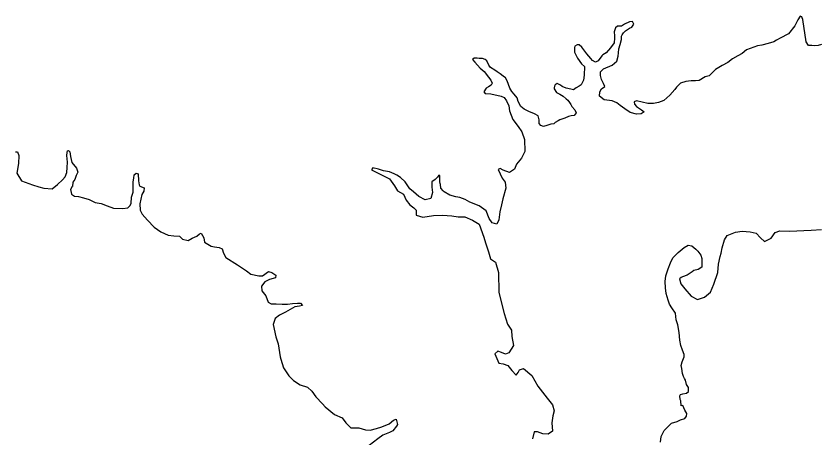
# Model space of a CAD drawing. Extents: x -83719 to 153526, y -11835 to 11446.
# Drawn here: x -3822.8 to -3678.6, y -2784.8 to -2709 of the extents above; entities that cross this region are included whole.
import ezdxf

# ---------------------------------------------------------------- set-up
doc = ezdxf.new("R2010")
doc.units = 0
doc.layers.add('Level 9', color=7, linetype='Continuous')

msp = doc.modelspace()

# ---------------------------------------------------------------- linework, layer by layer
at = {"layer": 'Level 9'}
for points in [[(-3678.1, -2714.11), (-3678.73, -2714.28), (-3679.43, -2714.34), (-3679.87, -2714.3), (-3680.43, -2714.3), (-3680.86, -2713.63), (-3681.45, -2709.62), (-3681.55, -2709.32), (-3681.61, -2709.12), (-3681.95, -2708.98), (-3682.38, -2709.65)], [(-3682.38, -2709.65), (-3682.89, -2710.72), (-3684.03, -2712.18), (-3685.5, -2712.94), (-3686.2, -2713.34), (-3686.66, -2713.64), (-3687.67, -2713.9), (-3688.8, -2714.2), (-3689.57, -2714.33), (-3691.6, -2715.05), (-3692.34, -2715.69), (-3693.14, -2716.12), (-3694.11, -2716.65), (-3694.91, -2717.31), (-3695.95, -2717.87), (-3697.12, -2718.57), (-3698.26, -2719.7), (-3699.02, -2719.93), (-3700.09, -2720.53), (-3700.73, -2720.59), (-3701.53, -2720.62), (-3702.49, -2720.75), (-3703.4, -2721.05), (-3704.13, -2721.78), (-3704.47, -2722.18), (-3705.34, -2723.21), (-3706.41, -2724.18), (-3707.38, -2724.51), (-3708.28, -2724.7), (-3709.28, -2724.67), (-3710.34, -2724.43), (-3711.31, -2724.19), (-3711.74, -2724.42), (-3711.71, -2724.79), (-3711.31, -2725.22), (-3710.41, -2725.8), (-3709.95, -2726.2), (-3710.52, -2726.56), (-3711.32, -2726.63), (-3712.45, -2726.29), (-3713.41, -2725.65), (-3714.25, -2725.08), (-3714.88, -2724.57), (-3715.71, -2724.2), (-3717.14, -2724.03), (-3717.97, -2723.36), (-3717.94, -2722.59), (-3717.64, -2722.05), (-3717.03, -2721.66), (-3717.23, -2721.12), (-3717.6, -2720.38), (-3717.79, -2719.68), (-3717.79, -2718.98), (-3717.26, -2718.48), (-3715.69, -2717.82), (-3714.88, -2717.09), (-3714.65, -2716.19), (-3714.58, -2715.59), (-3714.48, -2714.85), (-3714.27, -2714.08), (-3714.04, -2713.21), (-3714, -2712.61), (-3713.93, -2712.38), (-3713.66, -2711.98), (-3713.3, -2711.65), (-3712.56, -2711.15), (-3712.19, -2710.95), (-3711.83, -2710.45), (-3712.06, -2709.98), (-3712.59, -2710.05), (-3713.46, -2710.41), (-3714.03, -2710.81), (-3714.73, -2710.81), (-3715.1, -2711.07), (-3715.33, -2711.84), (-3715.3, -2712.51), (-3715.27, -2712.94), (-3715.34, -2713.78), (-3715.98, -2714.68), (-3716.81, -2715.58), (-3717.35, -2715.94), (-3717.55, -2716.11), (-3718.22, -2717.01), (-3718.72, -2717.27), (-3719.22, -2716.97), (-3719.52, -2716.6), (-3720.28, -2715.76), (-3721.14, -2714.59), (-3721.61, -2714.15), (-3721.97, -2714.15), (-3722.38, -2714.38), (-3722.44, -2714.61), (-3722.48, -2715.45), (-3721.92, -2716.52), (-3721.19, -2717.59), (-3720.66, -2718.03), (-3720.73, -2719.6), (-3720.86, -2720.5), (-3721.3, -2721.34), (-3721.6, -2721.6), (-3722.17, -2721.9)], [(-3726.63, -2728.43), (-3726.73, -2728.43), (-3727.43, -2728.67), (-3728.06, -2728.8), (-3728.49, -2728.67), (-3728.83, -2728.3), (-3728.83, -2727.63), (-3728.99, -2726.9), (-3729.66, -2726.53), (-3730.69, -2726.13), (-3731.49, -2725.69), (-3732.09, -2725.26), (-3732.59, -2724.36), (-3732.78, -2723.66), (-3733.32, -2723.02), (-3733.75, -2722.56), (-3734.08, -2721.96), (-3734.35, -2721.29), (-3734.58, -2720.62), (-3734.85, -2720.09), (-3735.25, -2719.79), (-3735.81, -2719.39), (-3736.38, -2719.02), (-3736.78, -2718.72), (-3737.54, -2718.22), (-3737.87, -2717.79), (-3738.24, -2717.05), (-3738.51, -2716.78), (-3738.97, -2716.62), (-3739.57, -2716.58), (-3739.94, -2716.52), (-3740.47, -2716.52), (-3740.77, -2716.78), (-3740.34, -2717.28), (-3739.41, -2718.32), (-3738.71, -2718.92), (-3737.94, -2719.95), (-3737.48, -2720.49), (-3737.28, -2721.06), (-3737.41, -2721.39), (-3737.91, -2721.69), (-3738.34, -2721.96), (-3738.74, -2722.62), (-3738.54, -2722.92), (-3737.51, -2722.96), (-3735.61, -2723.36), (-3735.12, -2723.63), (-3734.68, -2724.23), (-3734.28, -2725.13), (-3734.12, -2726.03), (-3733.52, -2727.56), (-3732.59, -2728.8), (-3731.92, -2729.8), (-3731.46, -2731.13), (-3731.39, -2733.34), (-3731.99, -2734.54), (-3732.89, -2735.57), (-3733.23, -2736.47), (-3734.13, -2737.11), (-3735.29, -2736.64), (-3735.82, -2736.37), (-3736.16, -2736.57), (-3735.46, -2738.11), (-3734.93, -2738.81), (-3734.83, -2739.91), (-3735.36, -2741.84), (-3735.56, -2742.91), (-3735.86, -2744.15), (-3736.03, -2745.61), (-3736.4, -2746.38), (-3737.26, -2746.11), (-3737.79, -2745.38), (-3738.36, -2743.95), (-3739.62, -2743.08), (-3741.25, -2742.44), (-3742.12, -2741.94), (-3743.05, -2741.57), (-3743.78, -2741.44), (-3744.85, -2741.17), (-3745.88, -2740.54), (-3746.08, -2740.37), (-3746.45, -2739.91), (-3746.51, -2739.27), (-3746.58, -2739.04), (-3746.65, -2738.74), (-3746.64, -2738.04), (-3746.64, -2737.7), (-3746.81, -2737.57), (-3747.08, -2737.9), (-3747.48, -2738.34), (-3748.11, -2738.74), (-3748.11, -2739.74), (-3747.95, -2740.67), (-3748.28, -2741.74), (-3749.28, -2742.01), (-3750.41, -2741.37), (-3751.41, -2740.54), (-3752.04, -2740), (-3752.9, -2738.74), (-3753.7, -2737.97), (-3754.37, -2737.57)], [(-3722.17, -2721.9), (-3722.64, -2722.23), (-3723.1, -2722.1), (-3723.94, -2721.96), (-3724.7, -2721.62), (-3725, -2721.42), (-3725.57, -2721.12), (-3725.97, -2721.32), (-3726.07, -2721.55), (-3726.1, -2721.88), (-3726.1, -2722.08), (-3725.71, -2722.72), (-3725.11, -2723.02), (-3724.51, -2723.39), (-3723.94, -2723.83), (-3723.68, -2724.07), (-3723.38, -2724.5), (-3723.15, -2724.87), (-3722.92, -2725.21), (-3722.38, -2725.84), (-3722.15, -2726.38), (-3722.52, -2726.84), (-3723.05, -2726.88), (-3723.52, -2727.04), (-3724.19, -2727.3), (-3725.09, -2727.6), (-3725.39, -2727.83), (-3725.93, -2728.13), (-3726.16, -2728.33), (-3726.63, -2728.43)], [(-3822.88, -2733.35), (-3822.48, -2733.38), (-3822.28, -2734.05), (-3822.35, -2735.48), (-3822.65, -2737.18), (-3821.79, -2738.58), (-3819.79, -2739.29), (-3818.66, -2739.65), (-3817.79, -2739.89), (-3816.3, -2740.02), (-3815.33, -2739.25), (-3814.4, -2738.39), (-3813.96, -2737.85), (-3813.63, -2737.08), (-3813.6, -2736.18), (-3813.53, -2735.22), (-3813.63, -2734.01), (-3813.59, -2733.51), (-3813.53, -2733.21), (-3813.33, -2733.11), (-3813.1, -2733.35), (-3813, -2734.22), (-3812.73, -2735.32), (-3811.9, -2736.28), (-3811.7, -2737.02), (-3812, -2737.62), (-3812.2, -2738.32), (-3812.6, -2738.82), (-3812.63, -2739.62), (-3812.7, -2739.62), (-3813, -2740.15), (-3812.9, -2740.66), (-3812.83, -2740.96), (-3812.27, -2741.36), (-3811.54, -2741.39), (-3810.67, -2741.66), (-3809.64, -2741.96), (-3808.54, -2742.46), (-3807.48, -2742.66), (-3806.38, -2743.09), (-3805.25, -2743.49), (-3803.61, -2743.53), (-3802.72, -2743.43)], [(-3754.37, -2737.57), (-3754.87, -2737.3), (-3755.67, -2736.97), (-3756.8, -2736.77), (-3757.7, -2736.5), (-3758.66, -2736.27), (-3758.9, -2736.63), (-3757.96, -2737.07), (-3756.9, -2737.6), (-3755.7, -2738.2), (-3754.8, -2739.5), (-3754.24, -2740.37), (-3753.21, -2741), (-3752.71, -2742.07), (-3752.04, -2742.91), (-3751.34, -2743.44), (-3750.88, -2743.87), (-3750.91, -2744.78), (-3749.68, -2745.11), (-3747.82, -2744.81), (-3746.18, -2744.74), (-3744.52, -2744.88), (-3743.35, -2745.08), (-3742.16, -2745.08), (-3740.76, -2745.65), (-3739.59, -2746.38), (-3738.76, -2748.72), (-3738.46, -2749.75), (-3737.93, -2751.35), (-3737.57, -2752.59), (-3736.63, -2753.22), (-3736.14, -2755.06), (-3736.07, -2758.63), (-3735.08, -2762.43), (-3734.48, -2764.33), (-3733.78, -2765.4), (-3733.75, -2766.57), (-3733.42, -2768.17), (-3734.25, -2769.51), (-3734.85, -2769.71), (-3735.55, -2769.41), (-3736.21, -2769.17), (-3736.75, -2769.64), (-3736.08, -2771.31), (-3735.28, -2771.44), (-3734.42, -2771.77), (-3733.75, -2772.68), (-3732.92, -2773.51), (-3732.59, -2773.01), (-3732.35, -2772.54), (-3731.65, -2772.28), (-3730.16, -2773.54), (-3729.06, -2775.48), (-3727.36, -2777.62), (-3726.4, -2778.82), (-3726.1, -2779.92), (-3726.37, -2780.82), (-3726.53, -2782.05), (-3726.4, -2783.56), (-3727.17, -2784.09), (-3728.13, -2784.02), (-3729.1, -2783.69), (-3729.7, -2783.69), (-3730.03, -2784.92)], [(-3802.72, -2743.43), (-3802.35, -2743.09), (-3802.08, -2742.63), (-3802.01, -2741.53), (-3801.75, -2740.62), (-3801.71, -2739.82), (-3801.75, -2738.76), (-3801.61, -2738.09), (-3801.58, -2737.52), (-3801.21, -2737.19), (-3800.85, -2737.32), (-3800.75, -2738.59), (-3800.65, -2739.29), (-3800.51, -2739.56), (-3799.78, -2739.82), (-3799.82, -2740.46), (-3800.18, -2741.03), (-3800.55, -2742.73), (-3800.45, -2743.86), (-3800.12, -2744.6), (-3799.15, -2745.66), (-3797.99, -2746.9), (-3796.79, -2747.73), (-3795.46, -2748.37), (-3794.46, -2748.47), (-3793.4, -2748.54), (-3792.86, -2749.07), (-3791.83, -2749.3), (-3791.13, -2748.9), (-3790.3, -2748.54), (-3789.83, -2748.1), (-3789.53, -2748), (-3789.07, -2748.84), (-3788.9, -2749.6), (-3787.74, -2750.31), (-3787.11, -2750.44), (-3786.27, -2750.57), (-3785.77, -2750.81), (-3785.51, -2751.57), (-3785.11, -2752.37), (-3782.98, -2753.68), (-3781.35, -2754.74), (-3780.62, -2755.38), (-3779.15, -2755.68), (-3778.49, -2755.65), (-3777.42, -2754.85), (-3776.85, -2755.08), (-3776.12, -2755.55), (-3776.16, -2756.01), (-3777.22, -2756.28), (-3778.09, -2756.75), (-3778.69, -2757.48), (-3778.62, -2758.32), (-3777.89, -2759.22), (-3777.49, -2760.38), (-3776.96, -2760.69), (-3776.06, -2760.69), (-3774.99, -2760.72), (-3774, -2760.72), (-3773.1, -2760.65), (-3772.2, -2760.55), (-3771.66, -2760.59), (-3771.33, -2760.95), (-3771.83, -2761.09), (-3772.7, -2761.22), (-3773.56, -2761.69), (-3774.36, -2762.15), (-3775, -2762.49), (-3775.43, -2762.72), (-3776.26, -2763.32), (-3776.59, -2764.39), (-3776.1, -2766.59), (-3775.7, -2767.89), (-3775.33, -2770.2), (-3775.23, -2770.6), (-3774.74, -2772.16), (-3773.8, -2773.6), (-3772.94, -2774.43), (-3771.77, -2775.23), (-3770.44, -2775.67), (-3769.64, -2776.34), (-3768.91, -2777.37), (-3767.72, -2778.67), (-3767.25, -2779.21), (-3765.59, -2780.58), (-3764.19, -2781.18), (-3763.52, -2782.08), (-3762.62, -2782.98), (-3761.23, -2782.95), (-3760.03, -2783.31), (-3759.16, -2783.35), (-3758.03, -2783.05), (-3757.1, -2782.78), (-3755.73, -2782.25), (-3755, -2781.55), (-3754.5, -2781.38), (-3754.27, -2782.38), (-3754.43, -2782.68), (-3755.1, -2783.48), (-3755.7, -2783.78), (-3756.87, -2784.28)], [(-3699.58, -2753.21), (-3699.58, -2754.08), (-3700.25, -2754.52), (-3701.05, -2754.71), (-3701.32, -2754.91), (-3702.26, -2755.54), (-3703.06, -2755.84), (-3703.32, -2755.94), (-3703.62, -2756.17), (-3703.36, -2757.07), (-3702.66, -2757.98), (-3701.54, -2759.29), (-3700.4, -2759.89), (-3699.1, -2759.5), (-3698.03, -2758.57), (-3697.43, -2757.13), (-3696.75, -2755.03), (-3696.61, -2753.53), (-3696.31, -2752.19), (-3696.11, -2751.56), (-3695.94, -2750.62), (-3695.53, -2749.16), (-3695.03, -2748.39), (-3693.56, -2747.83), (-3692.36, -2747.63), (-3690.89, -2747.77), (-3689.82, -2747.98), (-3689.09, -2748.85), (-3688.33, -2749.49), (-3687.16, -2748.86), (-3686.42, -2747.89), (-3685.56, -2747.56), (-3683.86, -2747.64), (-3679.99, -2747.42), (-3678.09, -2747.33)], [(-3707.03, -2785.53), (-3706.9, -2784.49), (-3706.36, -2783.46), (-3706.16, -2783.23), (-3705.05, -2782.13), (-3704.05, -2781.8), (-3703.45, -2781.54), (-3702.65, -2781.27), (-3702.35, -2780.87), (-3702.31, -2780.37), (-3702.68, -2779.77), (-3703.01, -2778.93), (-3703.28, -2779.03), (-3703.37, -2778.13), (-3703.5, -2777.89), (-3703.57, -2777.19), (-3703.4, -2776.96), (-3703, -2776.86), (-3702.33, -2776.73), (-3702, -2776.4), (-3702, -2775.69), (-3702.33, -2775.19), (-3702.56, -2774.42), (-3702.72, -2774.09), (-3702.89, -2773.75), (-3703.05, -2773.18), (-3703.18, -2772.31), (-3703.28, -2771.75), (-3703.11, -2771.08), (-3702.78, -2770.21), (-3702.77, -2769.78), (-3703.1, -2769.01), (-3703.34, -2768.14), (-3703.53, -2767.23), (-3703.66, -2765.86), (-3703.89, -2764.46), (-3704.22, -2763.55), (-3704.31, -2762.38), (-3704.98, -2761.38), (-3705.38, -2760.77), (-3705.67, -2760.04), (-3706.03, -2758.8), (-3706.1, -2757.8), (-3706.19, -2756.69), (-3706.06, -2755.63), (-3705.65, -2754.42), (-3705.21, -2753.32), (-3704.78, -2752.42), (-3703.84, -2751.46), (-3702.8, -2750.56), (-3702.04, -2750.16), (-3701.4, -2750.27), (-3700.7, -2750.84), (-3700.31, -2751.24), (-3699.77, -2751.91), (-3699.61, -2752.55), (-3699.58, -2753.21)], [(-3756.87, -2784.28), (-3757.8, -2784.95), (-3759.33, -2786.12), (-3759.73, -2786.78), (-3759.76, -2787.55), (-3759.2, -2788.69), (-3757.93, -2789.45), (-3757.44, -2790.49), (-3758.37, -2791.05), (-3759.17, -2791.76), (-3759.8, -2792.96), (-3759.37, -2793.96), (-3758.64, -2794.82), (-3759.04, -2796.19), (-3758.97, -2797.19), (-3758.71, -2799.13), (-3758.14, -2801.4), (-3757.31, -2803.43), (-3756.61, -2805.27), (-3755.68, -2806.94)]]:
    msp.add_lwpolyline(points, dxfattribs=at)

doc.saveas('drawing.dxf')
